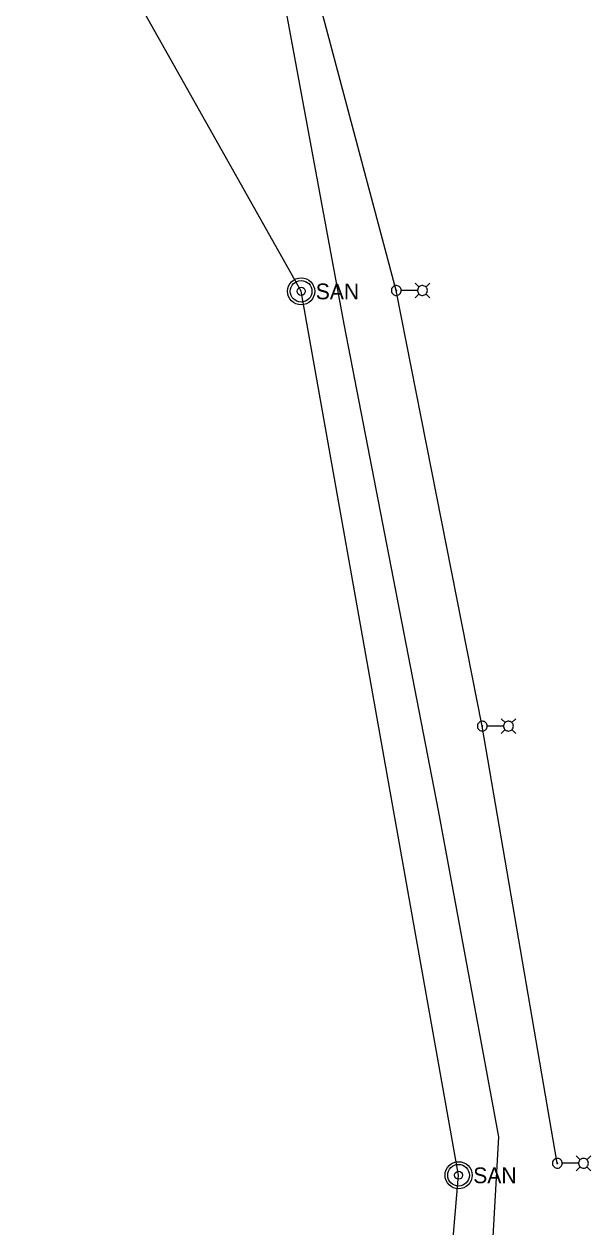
# Model space of a CAD drawing. Extents: x 600849 to 606371, y 330010 to 403088.
# Drawn here: x 602887 to 603138, y 401536 to 402069 of the extents above; entities that cross this region are included whole.
import ezdxf

# ---------------------------------------------------------------- set-up
doc = ezdxf.new("R2010")
doc.units = 0
for name, color, linetype in [('E_LTG', 7, 'Continuous'), ('E_LTG_CID', 7, 'Continuous'), ('E_UTL_FO_UG_QWEST', 7, 'Continuous'), ('E_UTL_SAN_MH', 7, 'Continuous'), ('E_UTL_SAN_UG', 7, 'Continuous')]:
    doc.layers.add(name, color=color, linetype=linetype)

msp = doc.modelspace()

# ---------------------------------------------------------------- linework, layer by layer
at = {"layer": 'E_LTG'}
for points in [[(603061.96, 401952.74), (603060.19, 401954.52)], [(603065.01, 401952.74), (603066.79, 401954.52)], [(603054.06, 401951.22), (603054.02, 401951.63), (603053.9, 401952.03), (603053.71, 401952.39), (603053.46, 401952.72), (603053.15, 401952.99), (603052.79, 401953.2), (603052.4, 401953.33), (603051.99, 401953.39), (603051.57, 401953.37), (603051.17, 401953.27), (603050.8, 401953.1), (603050.46, 401952.86), (603050.17, 401952.56), (603049.95, 401952.21), (603049.8, 401951.83), (603049.72, 401951.42), (603049.72, 401951.01), (603049.8, 401950.61), (603049.95, 401950.22), (603050.17, 401949.87), (603050.46, 401949.57), (603050.8, 401949.33), (603051.17, 401949.16), (603051.57, 401949.06), (603051.99, 401949.04), (603052.4, 401949.1), (603052.79, 401949.24), (603053.15, 401949.45), (603053.46, 401949.72), (603053.71, 401950.04), (603053.9, 401950.41), (603054.02, 401950.81), (603054.06, 401951.22)], [(603052.05, 401951.22), (603052.05, 401951.25), (603052.04, 401951.28), (603052.02, 401951.31), (603052, 401951.33), (603051.98, 401951.35), (603051.95, 401951.37), (603051.92, 401951.38), (603051.89, 401951.38), (603051.86, 401951.38), (603051.83, 401951.38), (603051.8, 401951.36), (603051.77, 401951.34), (603051.75, 401951.32), (603051.74, 401951.29), (603051.72, 401951.26), (603051.72, 401951.23), (603051.72, 401951.2), (603051.72, 401951.17), (603051.74, 401951.14), (603051.75, 401951.12), (603051.77, 401951.09), (603051.8, 401951.07), (603051.83, 401951.06), (603051.86, 401951.05), (603051.89, 401951.05), (603051.92, 401951.06), (603051.95, 401951.07), (603051.98, 401951.08), (603052, 401951.1), (603052.02, 401951.13), (603052.04, 401951.16), (603052.05, 401951.19), (603052.05, 401951.22)], [(603061.27, 401951.22), (603054.1, 401951.22)], [(603061.96, 401949.7), (603060.19, 401947.92)], [(603065.66, 401951.22), (603065.62, 401951.63), (603065.51, 401952.03), (603065.32, 401952.39), (603065.06, 401952.72), (603064.75, 401952.99), (603064.39, 401953.2), (603064, 401953.33), (603063.59, 401953.39), (603063.18, 401953.37), (603062.77, 401953.27), (603062.4, 401953.1), (603062.06, 401952.86), (603061.78, 401952.56), (603061.55, 401952.21), (603061.4, 401951.83), (603061.32, 401951.42), (603061.32, 401951.01), (603061.4, 401950.61), (603061.55, 401950.22), (603061.78, 401949.87), (603062.06, 401949.57), (603062.4, 401949.33), (603062.77, 401949.16), (603063.18, 401949.06), (603063.59, 401949.04), (603064, 401949.1), (603064.39, 401949.24), (603064.75, 401949.45), (603065.06, 401949.72), (603065.32, 401950.04), (603065.51, 401950.41), (603065.62, 401950.81), (603065.66, 401951.22)], [(603065.01, 401949.7), (603066.79, 401947.92)], [(603092.17, 401758.09), (603092.13, 401758.5), (603092.02, 401758.9), (603091.83, 401759.27), (603091.57, 401759.59), (603091.26, 401759.86), (603090.9, 401760.07), (603090.51, 401760.21), (603090.1, 401760.27), (603089.69, 401760.25), (603089.28, 401760.15), (603088.91, 401759.98), (603088.57, 401759.74), (603088.29, 401759.44), (603088.06, 401759.09), (603087.91, 401758.71), (603087.83, 401758.3), (603087.83, 401757.89), (603087.91, 401757.48), (603088.06, 401757.1), (603088.29, 401756.75), (603088.57, 401756.45), (603088.91, 401756.21), (603089.28, 401756.04), (603089.69, 401755.94), (603090.1, 401755.92), (603090.51, 401755.98), (603090.9, 401756.11), (603091.26, 401756.32), (603091.57, 401756.59), (603091.83, 401756.92), (603092.02, 401757.28), (603092.13, 401757.68), (603092.17, 401758.09)], [(603090.16, 401758.09), (603090.16, 401758.12), (603090.15, 401758.15), (603090.14, 401758.18), (603090.12, 401758.21), (603090.09, 401758.23), (603090.07, 401758.24), (603090.04, 401758.25), (603090, 401758.26), (603089.97, 401758.26), (603089.94, 401758.25), (603089.91, 401758.24), (603089.89, 401758.22), (603089.87, 401758.2), (603089.85, 401758.17), (603089.84, 401758.14), (603089.83, 401758.11), (603089.83, 401758.08), (603089.84, 401758.05), (603089.85, 401758.02), (603089.87, 401757.99), (603089.89, 401757.97), (603089.91, 401757.95), (603089.94, 401757.93), (603089.97, 401757.93), (603090, 401757.93), (603090.04, 401757.93), (603090.07, 401757.94), (603090.09, 401757.96), (603090.12, 401757.98), (603090.14, 401758), (603090.15, 401758.03), (603090.16, 401758.06), (603090.16, 401758.09)], [(603099.39, 401758.09), (603092.21, 401758.09)], [(603100.08, 401759.62), (603098.3, 401761.39)], [(603100.08, 401756.57), (603098.3, 401754.79)], [(603103.78, 401758.09), (603103.74, 401758.5), (603103.62, 401758.9), (603103.43, 401759.27), (603103.17, 401759.59), (603102.86, 401759.86), (603102.5, 401760.07), (603102.11, 401760.21), (603101.7, 401760.27), (603101.29, 401760.25), (603100.89, 401760.15), (603100.51, 401759.98), (603100.17, 401759.74), (603099.89, 401759.44), (603099.67, 401759.09), (603099.51, 401758.71), (603099.43, 401758.3), (603099.43, 401757.89), (603099.51, 401757.48), (603099.67, 401757.1), (603099.89, 401756.75), (603100.17, 401756.45), (603100.51, 401756.21), (603100.89, 401756.04), (603101.29, 401755.94), (603101.7, 401755.92), (603102.11, 401755.98), (603102.5, 401756.11), (603102.86, 401756.32), (603103.17, 401756.59), (603103.43, 401756.92), (603103.62, 401757.28), (603103.74, 401757.68), (603103.78, 401758.09)], [(603103.12, 401759.62), (603104.9, 401761.39)], [(603103.12, 401756.57), (603104.9, 401754.79)], [(603125.42, 401564.3), (603125.38, 401564.71), (603125.26, 401565.1), (603125.07, 401565.47), (603124.82, 401565.8), (603124.51, 401566.07), (603124.15, 401566.27), (603123.76, 401566.41), (603123.35, 401566.47), (603122.93, 401566.45), (603122.53, 401566.35), (603122.16, 401566.18), (603121.82, 401565.94), (603121.53, 401565.64), (603121.31, 401565.29), (603121.16, 401564.91), (603121.08, 401564.5), (603121.08, 401564.09), (603121.16, 401563.68), (603121.31, 401563.3), (603121.53, 401562.95), (603121.82, 401562.65), (603122.16, 401562.41), (603122.53, 401562.24), (603122.93, 401562.14), (603123.35, 401562.12), (603123.76, 401562.18), (603124.15, 401562.32), (603124.51, 401562.52), (603124.82, 401562.79), (603125.07, 401563.12), (603125.26, 401563.49), (603125.38, 401563.88), (603125.42, 401564.3)], [(603123.41, 401564.3), (603123.41, 401564.33), (603123.4, 401564.36), (603123.38, 401564.39), (603123.36, 401564.41), (603123.34, 401564.43), (603123.31, 401564.45), (603123.28, 401564.46), (603123.25, 401564.46), (603123.22, 401564.46), (603123.19, 401564.45), (603123.16, 401564.44), (603123.13, 401564.42), (603123.11, 401564.4), (603123.1, 401564.37), (603123.08, 401564.34), (603123.08, 401564.31), (603123.08, 401564.28), (603123.08, 401564.25), (603123.1, 401564.22), (603123.11, 401564.19), (603123.13, 401564.17), (603123.16, 401564.15), (603123.19, 401564.14), (603123.22, 401564.13), (603123.25, 401564.13), (603123.28, 401564.13), (603123.31, 401564.14), (603123.34, 401564.16), (603123.36, 401564.18), (603123.38, 401564.21), (603123.4, 401564.23), (603123.41, 401564.26), (603123.41, 401564.3)], [(603132.63, 401564.3), (603125.46, 401564.3)], [(603133.33, 401565.82), (603131.55, 401567.6)], [(603137.02, 401564.3), (603136.98, 401564.71), (603136.87, 401565.1), (603136.68, 401565.47), (603136.42, 401565.8), (603136.11, 401566.07), (603135.75, 401566.27), (603135.36, 401566.41), (603134.95, 401566.47), (603134.54, 401566.45), (603134.14, 401566.35), (603133.76, 401566.18), (603133.42, 401565.94), (603133.14, 401565.64), (603132.91, 401565.29), (603132.76, 401564.91), (603132.68, 401564.5), (603132.68, 401564.09), (603132.76, 401563.68), (603132.91, 401563.3), (603133.14, 401562.95), (603133.42, 401562.65), (603133.76, 401562.41), (603134.14, 401562.24), (603134.54, 401562.14), (603134.95, 401562.12), (603135.36, 401562.18), (603135.75, 401562.32), (603136.11, 401562.52), (603136.42, 401562.79), (603136.68, 401563.12), (603136.87, 401563.49), (603136.98, 401563.88), (603137.02, 401564.3)], [(603136.37, 401565.82), (603138.15, 401567.6)], [(603133.33, 401562.77), (603131.55, 401561)], [(603136.37, 401562.77), (603138.15, 401561)]]:
    msp.add_lwpolyline(points, dxfattribs=at)
at = {"layer": 'E_LTG_CID'}
msp.add_lwpolyline([(603123.24, 401564.3), (603090, 401758.09), (603051.88, 401951.22), (603003.92, 402131.19)], dxfattribs=at)
at = {"layer": 'E_UTL_FO_UG_QWEST'}
msp.add_lwpolyline([(602929.95, 399514.65), (602940.16, 399590.5), (602947.3, 399711.52), (602958.47, 399777.68), (602956.58, 399841.74), (602961.9, 399907.61), (602976, 400050.85), (602994.6, 400178.01), (603016.11, 400302.7), (603023.23, 400372.66), (603029.34, 400436.6), (603040.59, 400568.44), (603057.38, 400781.1), (603067.75, 400917.14), (603064.21, 401038.32), (603071.88, 401169.53), (603084.04, 401333.19), (603093.29, 401505.83), (603097.33, 401576.04), (603070.59, 401720.72), (603028.78, 401936.22), (603002.23, 402080.18)], dxfattribs=at)
at = {"layer": 'E_UTL_SAN_MH'}
for centre, radius in [((603009.69, 401950.85), 6), ((603009.69, 401950.85), 4.8), ((603009.69, 401950.85), 1.8), ((603079.48, 401558.99), 6), ((603079.48, 401558.99), 4.8), ((603079.48, 401558.99), 1.8)]:
    msp.add_circle(centre, radius, dxfattribs=at)
at = {"layer": 'E_UTL_SAN_UG'}
for p, q in [((603009.69, 401950.85), (602886.87, 402169.31)), ((603079.48, 401558.99), (603009.69, 401950.85)), ((603045.68, 401156.19), (603079.48, 401558.99))]:
    msp.add_line(p, q, dxfattribs=at)

# ---------------------------------------------------------------- texts
at = {"layer": 'E_UTL_SAN_MH'}
for p in [(603016.17, 401947.31), (603085.96, 401555.45)]:
    msp.add_text('SAN', height=6.998, dxfattribs=at).set_placement(p)

doc.saveas('drawing.dxf')
